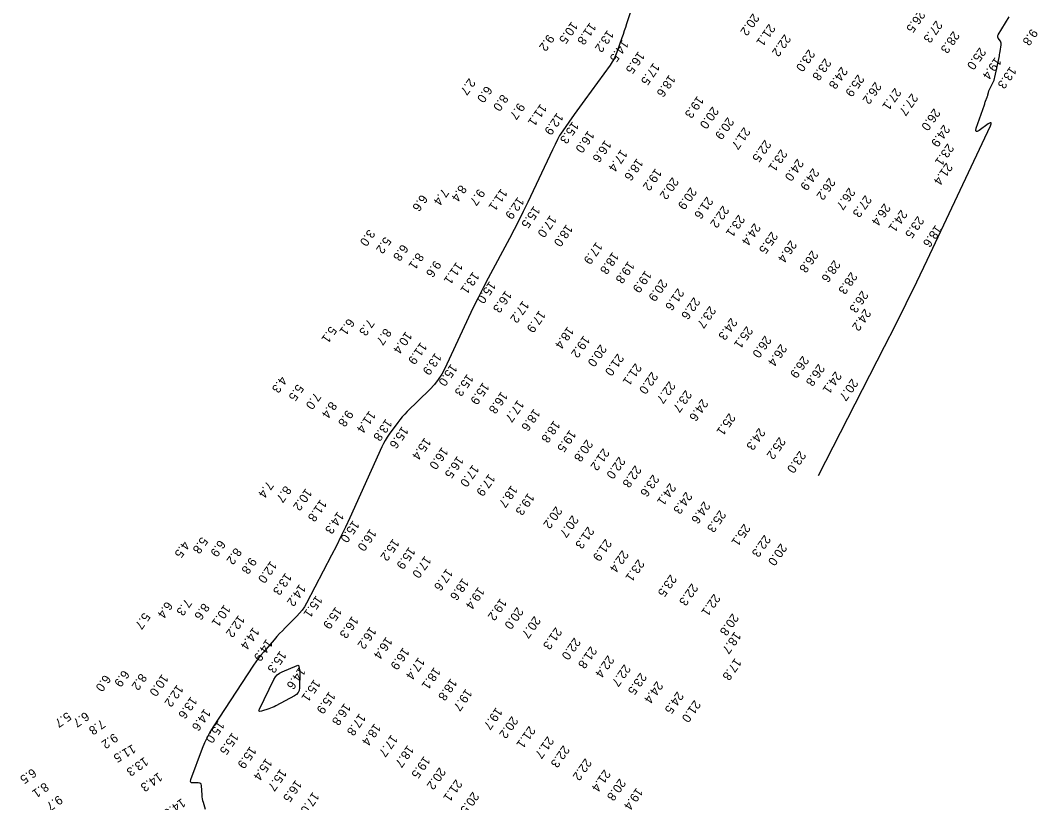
# Model space of a CAD drawing. Extents: x 988130 to 1132882, y 654656 to 841453.
# Drawn here: x 1037008 to 1037584, y 780723 to 781166 of the extents above; entities that cross this region are included whole.
import ezdxf

# ---------------------------------------------------------------- set-up
doc = ezdxf.new("R2010")
doc.units = 0
doc.layers.add('V-TOPO-MAJR', color=7, linetype='Continuous')
doc.layers.add('V-TOPO-SOUN', color=7, linetype='Continuous')

msp = doc.modelspace()

# ---------------------------------------------------------------- linework, layer by layer
at = {"layer": 'V-TOPO-MAJR'}
for points in [[(1037357.66, 781184.93), (1037350.94, 781164.11), (1037350.29, 781162.11), (1037349.63, 781160.11), (1037348.96, 781158.12), (1037348.28, 781156.13), (1037345.54, 781148.17), (1037344.78, 781146.22), (1037343.89, 781144.34), (1037342.86, 781142.53), (1037341.69, 781140.79), (1037327.3, 781121.07), (1037325.8, 781119.01), (1037324.32, 781116.94), (1037322.84, 781114.87), (1037321.38, 781112.78), (1037313.57, 781101.6), (1037313.12, 781100.91), (1037312.7, 781100.21), (1037312.3, 781099.5), (1037311.94, 781098.76), (1037310.56, 781095.78), (1037310.21, 781095.04), (1037309.86, 781094.29), (1037309.51, 781093.55), (1037309.16, 781092.81), (1037295.07, 781063.19), (1037292.57, 781058.03), (1037290.01, 781052.89), (1037287.4, 781047.78), (1037284.72, 781042.7), (1037272.65, 781020.14), (1037269.77, 781014.68), (1037266.97, 781009.17), (1037264.24, 781003.63), (1037261.59, 780998.05), (1037248.11, 780969.17), (1037246.41, 780965.92), (1037244.45, 780962.87), (1037242.23, 780960), (1037239.73, 780957.33), (1037226.88, 780944.72), (1037225.45, 780943.26), (1037224.08, 780941.73), (1037222.77, 780940.16), (1037221.53, 780938.53), (1037216.7, 780931.9), (1037215.53, 780930.21), (1037214.46, 780928.47), (1037213.48, 780926.68), (1037212.59, 780924.84), (1037194.43, 780884.69), (1037191.96, 780879.35), (1037189.42, 780874.03), (1037186.8, 780868.76), (1037184.1, 780863.53), (1037169.83, 780836.31), (1037168.69, 780834.32), (1037167.41, 780832.43), (1037165.99, 780830.64), (1037164.43, 780828.96), (1037157.91, 780822.43), (1037156.29, 780820.79), (1037154.71, 780819.12), (1037153.15, 780817.41), (1037151.63, 780815.69), (1037145.53, 780808.67), (1037144.04, 780806.89), (1037142.62, 780805.07), (1037141.25, 780803.2), (1037139.95, 780801.29), (1037117.05, 780766.31), (1037115.26, 780763.39), (1037113.63, 780760.39), (1037112.19, 780757.3), (1037110.91, 780754.12), (1037104.33, 780736.32), (1037104.18, 780735.66), (1037104.31, 780735.19), (1037104.71, 780734.91), (1037105.39, 780734.83), (1037108.64, 780734.89), (1037109.36, 780734.8), (1037109.88, 780734.51), (1037110.22, 780734), (1037110.36, 780733.29), (1037110.67, 780727.76), (1037110.76, 780726.73), (1037110.91, 780725.71), (1037111.12, 780724.71), (1037111.38, 780723.71), (1037112.56, 780719.74)], [(1037459.62, 780908.58), (1037496.9, 780981.5), (1037503.07, 780993.68), (1037509.14, 781005.9), (1037515.11, 781018.18), (1037520.98, 781030.5), (1037556.77, 781106.41), (1037557.2, 781107.55), (1037557.14, 781108.1), (1037556.58, 781108.07), (1037555.53, 781107.45), (1037550.37, 781103.82), (1037549.3, 781103.22), (1037548.68, 781103.21), (1037548.52, 781103.8), (1037548.81, 781105), (1037553.4, 781118.35), (1037553.57, 781118.84), (1037553.74, 781119.33), (1037553.92, 781119.82), (1037554.1, 781120.3), (1037554.93, 781122.55), (1037555.05, 781122.88), (1037555.16, 781123.21), (1037555.25, 781123.55), (1037555.33, 781123.89), (1037555.65, 781125.26), (1037555.74, 781125.6), (1037555.84, 781125.93), (1037555.97, 781126.25), (1037556.12, 781126.57), (1037558.16, 781130.66), (1037558.53, 781131.45), (1037558.84, 781132.27), (1037559.1, 781133.1), (1037559.31, 781133.95), (1037561.7, 781145.13), (1037561.87, 781145.94), (1037562.02, 781146.75), (1037562.17, 781147.57), (1037562.3, 781148.39), (1037562.9, 781152.21), (1037562.94, 781152.74), (1037562.88, 781153.26), (1037562.72, 781153.75), (1037562.46, 781154.23), (1037561.25, 781156.08), (1037561.01, 781156.54), (1037560.93, 781157.01), (1037561, 781157.48), (1037561.21, 781157.95), (1037567.38, 781168.15)]]:
    msp.add_lwpolyline(points, dxfattribs=at)
msp.add_lwpolyline([(1037166.14, 780797.74), (1037166.16, 780797.27), (1037166.16, 780796.8), (1037165.94, 780788.47), (1037165.73, 780787.03), (1037165.19, 780785.79), (1037164.33, 780784.75), (1037163.13, 780783.92), (1037152.51, 780778.2), (1037151.54, 780777.7), (1037150.55, 780777.26), (1037149.55, 780776.86), (1037148.52, 780776.5), (1037144.38, 780775.18), (1037143.53, 780775.01), (1037143.06, 780775.17), (1037142.97, 780775.66), (1037143.26, 780776.47), (1037151.45, 780793.18), (1037152.3, 780794.6), (1037153.35, 780795.79), (1037154.61, 780796.77), (1037156.08, 780797.54), (1037164.61, 780801.09), (1037165, 780801.2), (1037165.31, 780801.14), (1037165.52, 780800.91), (1037165.66, 780800.53), (1037166.01, 780798.67), (1037166.09, 780798.21)], close=True, dxfattribs=at)

# ---------------------------------------------------------------- texts
at = {"layer": 'V-TOPO-SOUN'}
for s, rotation, p in [('26.5 ', 235, (1037516.34, 781172.08)), ('20.2 ', 235, (1037422.48, 781170.32)), ('27.3 ', 235, (1037526.09, 781166.29)), ('10.5 ', 235, (1037319.91, 781165.75)), ('11.8 ', 235, (1037330.23, 781165.15)), ('13.2 ', 235, (1037340.21, 781160.94)), ('21.1 ', 235, (1037431.55, 781164.4)), ('28.3 ', 235, (1037535.78, 781160.33)), ('9.8', 235, (1037580.01, 781161.69)), ('9.2', 235, (1037306.52, 781158.52)), ('14.5 ', 235, (1037348.59, 781155.4)), ('22.2 ', 235, (1037440.35, 781158.52)), ('16.5 ', 235, (1037357.66, 781148.81)), ('23.0 ', 235, (1037453.99, 781149.99)), ('25.0 ', 235, (1037550.73, 781151.06)), ('23.8 ', 235, (1037463.19, 781144.93)), ('19.4 ', 235, (1037559.49, 781145.57)), ('17.5 ', 235, (1037366.2, 781142.37)), ('24.8 ', 235, (1037472.5, 781140.15)), ('13.3 ', 235, (1037568.01, 781140.33)), ('2.7', 235, (1037261.92, 781133.66)), ('18.6 ', 235, (1037375.11, 781135.65)), ('25.9 ', 235, (1037481.87, 781135.8)), ('26.2 ', 235, (1037491.61, 781131.6)), ('6.0', 235, (1037271.41, 781129.39)), ('27.1 ', 235, (1037502.77, 781128.17)), ('8.0', 235, (1037280.48, 781124.6)), ('19.3 ', 235, (1037391.07, 781123.64)), ('27.7 ', 235, (1037512.28, 781125.06)), ('9.7', 235, (1037289.86, 781119.81)), ('11.1 ', 235, (1037302.33, 781119.18)), ('12.9 ', 235, (1037311.66, 781114.14)), ('20.0 ', 235, (1037399.55, 781117.61)), ('26.0 ', 235, (1037524.89, 781116.6)), ('15.3 ', 235, (1037320.42, 781109.19)), ('20.9 ', 235, (1037408.18, 781111.59)), ('16.0 ', 235, (1037329.24, 781104.01)), ('21.7 ', 235, (1037417.4, 781105.97)), ('24.9 ', 235, (1037530.37, 781107.39)), ('16.6 ', 235, (1037338.84, 781098.65)), ('22.5 ', 235, (1037429.22, 781098.8)), ('23.1 ', 235, (1037532.6, 781096.72)), ('17.4 ', 235, (1037347.9, 781093.38)), ('23.1 ', 235, (1037438.32, 781093.49)), ('18.6 ', 235, (1037356.86, 781088.31)), ('24.0 ', 235, (1037447.62, 781088.07)), ('21.4 ', 235, (1037531.87, 781085.83)), ('19.2 ', 235, (1037367.32, 781082.61)), ('24.9 ', 235, (1037456.38, 781082.78)), ('20.2 ', 235, (1037376.89, 781077.66)), ('26.2 ', 235, (1037465.57, 781077.37)), ('7.4', 235, (1037246.76, 781071.3)), ('8.4', 235, (1037256.93, 781073.4)), ('9.7', 235, (1037267.27, 781071.15)), ('11.1 ', 235, (1037280.02, 781071.25)), ('20.9 ', 235, (1037387.14, 781071.94)), ('26.7 ', 235, (1037476.78, 781071.77)), ('6.6', 235, (1037234.84, 781067.89)), ('12.9 ', 235, (1037289.5, 781066.49)), ('21.6 ', 235, (1037396.4, 781066.67)), ('27.3 ', 235, (1037486.03, 781067.51)), ('26.4 ', 235, (1037496.76, 781062.84)), ('15.5 ', 235, (1037298.57, 781061.41)), ('22.2 ', 235, (1037405.44, 781061.57)), ('23.1 ', 235, (1037414.33, 781056.43)), ('24.1 ', 235, (1037506.25, 781059.23)), ('17.0 ', 235, (1037307.8, 781056.19)), ('18.0 ', 235, (1037316.98, 781050.96)), ('24.4 ', 235, (1037423.28, 781051.65)), ('23.5 ', 235, (1037515.68, 781055.69)), ('3.0', 235, (1037205.13, 781048.19)), ('25.5 ', 235, (1037432.98, 781046.91)), ('18.6 ', 235, (1037525.8, 781050.67)), ('5.2', 235, (1037214.27, 781043.99)), ('6.8', 235, (1037223.94, 781039.78)), ('17.9 ', 235, (1037333.84, 781040.98)), ('26.4 ', 235, (1037443.72, 781041.96)), ('8.1', 235, (1037232.68, 781034.97)), ('18.8 ', 235, (1037343.1, 781035.35)), ('26.8 ', 235, (1037455.83, 781036.23)), ('9.6', 235, (1037242.52, 781030.6)), ('11.1 ', 235, (1037254.76, 781029.69)), ('19.8 ', 235, (1037351.93, 781030.11)), ('28.6 ', 235, (1037468.37, 781030.82)), ('13.1 ', 235, (1037264.13, 781024.21)), ('19.9 ', 235, (1037361.58, 781024.86)), ('28.3 ', 235, (1037477.94, 781024.05)), ('15.0 ', 235, (1037273.51, 781018.81)), ('20.9 ', 235, (1037370.5, 781020.01)), ('16.3 ', 235, (1037282.52, 781013.53)), ('21.6 ', 235, (1037379.98, 781014.83)), ('26.3 ', 235, (1037484.15, 781013.52)), ('17.2 ', 235, (1037292.31, 781007.82)), ('22.6 ', 235, (1037389.05, 781009.77)), ('23.7 ', 235, (1037397.97, 781004.8)), ('17.9 ', 235, (1037301.62, 781002.3)), ('24.2 ', 235, (1037485.67, 781003.27)), ('6.1', 235, (1037193.57, 780997.81)), ('7.3', 235, (1037204.71, 780997.49)), ('24.3 ', 235, (1037410.04, 780998.11)), ('25.1 ', 235, (1037418.88, 780993.39)), ('5.1', 235, (1037183.42, 780993.41)), ('8.7', 235, (1037214.36, 780992.23)), ('10.4 ', 235, (1037226.1, 780990.37)), ('18.4 ', 235, (1037317.66, 780993.14)), ('19.2 ', 235, (1037326.72, 780988.09)), ('26.0 ', 235, (1037429.31, 780988.05)), ('11.9 ', 235, (1037234.53, 780984.34)), ('20.0 ', 235, (1037336.14, 780983.04)), ('26.4 ', 235, (1037438.13, 780983.29)), ('13.9 ', 235, (1037242.76, 780978.31)), ('21.0 ', 235, (1037345.9, 780977.86)), ('26.9 ', 235, (1037450.58, 780976.6)), ('15.0 ', 235, (1037251.68, 780972.05)), ('21.1 ', 235, (1037355.96, 780972.43)), ('26.8 ', 235, (1037459.55, 780972.03)), ('4.3', 235, (1037155.34, 780965.16)), ('15.3 ', 235, (1037260.84, 780966.34)), ('22.0 ', 235, (1037365.19, 780967.58)), ('24.1 ', 235, (1037469.07, 780967.8)), ('5.5', 235, (1037164.78, 780960.62)), ('15.9 ', 235, (1037269.78, 780961.61)), ('22.7 ', 235, (1037375.08, 780962.24)), ('20.7 ', 235, (1037478.43, 780963.72)), ('7.0', 235, (1037174.5, 780955.84)), ('16.8 ', 235, (1037280.15, 780956.43)), ('23.7 ', 235, (1037384.33, 780957.23)), ('8.4', 235, (1037183.55, 780950.83)), ('17.7 ', 235, (1037289.41, 780951.66)), ('24.6 ', 235, (1037393.58, 780952.23)), ('9.8', 235, (1037192.81, 780946)), ('11.4 ', 235, (1037205.48, 780945.54)), ('18.6 ', 235, (1037298.59, 780946.65)), ('25.1 ', 235, (1037409.01, 780944.17)), ('13.8 ', 235, (1037214.84, 780940.96)), ('15.6 ', 235, (1037224.03, 780936.73)), ('18.8 ', 235, (1037309.86, 780940)), ('24.3 ', 235, (1037425.89, 780935.82)), ('15.4 ', 235, (1037236.8, 780930.35)), ('19.5 ', 235, (1037318.86, 780934.68)), ('25.2 ', 235, (1037437.37, 780930.65)), ('16.0 ', 235, (1037246.57, 780924.92)), ('20.8 ', 235, (1037328.37, 780929.26)), ('21.2 ', 235, (1037337.72, 780924.3)), ('16.5 ', 235, (1037255.25, 780919.94)), ('22.0 ', 235, (1037346.71, 780919.56)), ('23.0 ', 235, (1037448.89, 780922.85)), ('17.0 ', 235, (1037263.96, 780915.02)), ('22.8 ', 235, (1037355.83, 780914.64)), ('17.9 ', 235, (1037273.11, 780909.83)), ('23.6 ', 235, (1037365.88, 780909.46)), ('7.4', 235, (1037147.66, 780905.77)), ('8.7', 235, (1037157.78, 780903.15)), ('10.2 ', 235, (1037169.48, 780901.6)), ('18.7 ', 235, (1037285.78, 780903.35)), ('24.1 ', 235, (1037375.4, 780904.56)), ('19.3 ', 235, (1037295.3, 780899)), ('24.3 ', 235, (1037384.57, 780899.7)), ('11.8 ', 235, (1037177.82, 780895.37)), ('20.2 ', 235, (1037311, 780891.5)), ('24.6 ', 235, (1037394.73, 780894.27)), ('14.3 ', 235, (1037187.56, 780888.46)), ('20.7 ', 235, (1037320.26, 780886.4)), ('25.3 ', 235, (1037403.65, 780889.29)), ('15.0 ', 235, (1037196.26, 780883.52)), ('16.0 ', 235, (1037205.95, 780878.74)), ('21.3 ', 235, (1037329.1, 780880.03)), ('25.1 ', 235, (1037417.45, 780881.61)), ('5.8', 235, (1037110.54, 780874.2)), ('15.2 ', 235, (1037218.9, 780873.17)), ('21.9 ', 235, (1037339.02, 780873.04)), ('22.3 ', 235, (1037428.95, 780875.3)), ('4.5', 235, (1037100.24, 780871.89)), ('6.9', 235, (1037120.55, 780872.46)), ('8.2', 235, (1037129.66, 780868.07)), ('15.9 ', 235, (1037227.95, 780868.46)), ('22.4 ', 235, (1037348.55, 780866.67)), ('20.0 ', 235, (1037438.16, 780870.48)), ('9.8', 235, (1037138.12, 780862.64)), ('17.0 ', 235, (1037236.93, 780863.44)), ('23.1 ', 235, (1037357.5, 780861.51)), ('12.0 ', 235, (1037149.63, 780860.61)), ('17.6 ', 235, (1037249.18, 780856.28)), ('13.3 ', 235, (1037158.04, 780853.82)), ('18.6 ', 235, (1037258.26, 780850.84)), ('23.5 ', 235, (1037375.78, 780852.88)), ('14.2 ', 235, (1037165.99, 780847.49)), ('19.4 ', 235, (1037267.1, 780845.8)), ('22.3 ', 235, (1037387.87, 780847.85)), ('7.3', 235, (1037101.38, 780839.14)), ('15.1 ', 235, (1037175.43, 780841.07)), ('19.2 ', 235, (1037279.63, 780839.42)), ('22.1 ', 235, (1037400.44, 780841.97)), ('6.4', 235, (1037090.61, 780837.69)), ('8.6', 235, (1037111.47, 780836.74)), ('10.1 ', 235, (1037123.4, 780835.89)), ('15.9 ', 235, (1037186.41, 780834.64)), ('20.0 ', 235, (1037289.05, 780834.49)), ('5.7', 235, (1037077.93, 780831.41)), ('12.2 ', 235, (1037131.47, 780829.92)), ('16.3 ', 235, (1037195.76, 780829.36)), ('20.7 ', 235, (1037298.8, 780829.38)), ('20.8 ', 235, (1037410.87, 780830.89)), ('14.4 ', 235, (1037139.72, 780823.05)), ('16.2 ', 235, (1037205.89, 780823.31)), ('21.3 ', 235, (1037310.83, 780822.99)), ('18.7 ', 235, (1037412.19, 780820.61)), ('14.9 ', 235, (1037147.25, 780816.39)), ('16.4 ', 235, (1037214.99, 780817.61)), ('22.0 ', 235, (1037321.41, 780817.17)), ('15.3 ', 235, (1037154.98, 780809.74)), ('16.9 ', 235, (1037224.58, 780811.59)), ('21.8 ', 235, (1037330.66, 780812.29)), ('17.4 ', 235, (1037233.28, 780806.01)), ('22.4 ', 235, (1037340.41, 780807.15)), ('17.8 ', 235, (1037412.38, 780805.58)), ('6.9', 235, (1037066.16, 780798.84)), ('14.6 ', 235, (1037165.84, 780800.52)), ('18.1 ', 235, (1037242.18, 780800.44)), ('22.7 ', 235, (1037349.7, 780802.09)), ('6.0', 235, (1037055.65, 780796.22)), ('8.2', 235, (1037075.99, 780796.97)), ('10.0 ', 235, (1037088.24, 780796.56)), ('15.1 ', 235, (1037174.22, 780793.55)), ('18.8 ', 235, (1037251.55, 780794.12)), ('23.5 ', 235, (1037358.8, 780797.37)), ('24.4 ', 235, (1037368.05, 780792.52)), ('12.2 ', 235, (1037096.73, 780790.59)), ('15.9 ', 235, (1037182.77, 780786.66)), ('19.7 ', 235, (1037260.1, 780788.27)), ('24.5 ', 235, (1037379.7, 780786.69)), ('13.6 ', 235, (1037104.55, 780783.85)), ('21.0 ', 235, (1037389.35, 780781.83)), ('5.7', 215, (1037034.59, 780775.02)), ('6.7', 215, (1037044.85, 780775.15)), ('14.6 ', 235, (1037112.19, 780777.01)), ('16.8 ', 235, (1037191.42, 780780.12)), ('19.7 ', 235, (1037277.2, 780777.69)), ('7.8', 215, (1037053.87, 780770.81)), ('15.0 ', 235, (1037119.98, 780770.12)), ('17.8 ', 235, (1037199.89, 780774.29)), ('20.2 ', 235, (1037286.07, 780772.73)), ('15.5 ', 235, (1037127.94, 780763.52)), ('18.4 ', 235, (1037208.43, 780768.65)), ('21.1 ', 235, (1037295.85, 780767.19)), ('9.2', 215, (1037061.05, 780762.99)), ('17.7 ', 235, (1037217.92, 780762.28)), ('21.7 ', 235, (1037306.28, 780761.36)), ('11.5 ', 210, (1037071.52, 780756.67)), ('15.9 ', 235, (1037138.03, 780755.69)), ('18.7 ', 235, (1037227.13, 780756.34)), ('22.3 ', 235, (1037315.19, 780756.25)), ('13.3 ', 215, (1037078.25, 780749.54)), ('15.4 ', 235, (1037147.02, 780748.96)), ('19.5 ', 235, (1037236.39, 780750.13)), ('22.2 ', 235, (1037327.64, 780748.93)), ('6.5', 215, (1037014.94, 780743.14)), ('14.3 ', 215, (1037086.22, 780740.82)), ('15.7 ', 235, (1037155.16, 780742.96)), ('20.2 ', 235, (1037245.12, 780743.79)), ('21.4 ', 235, (1037338.38, 780742.57)), ('8.1', 215, (1037021.9, 780735.16)), ('16.5 ', 235, (1037163.79, 780736.7)), ('21.1 ', 235, (1037254.44, 780736.99)), ('20.8 ', 235, (1037347, 780737.45)), ('17.0 ', 235, (1037173.6, 780729.89)), ('20.5 ', 235, (1037263.98, 780729.96)), ('19.4 ', 235, (1037356.64, 780732.27)), ('9.7', 215, (1037029.77, 780727.9)), ('14.6 ', 215, (1037099.33, 780726.16))]:
    msp.add_text(s, height=5, rotation=rotation, dxfattribs=at).set_placement(p)

doc.saveas('drawing.dxf')
